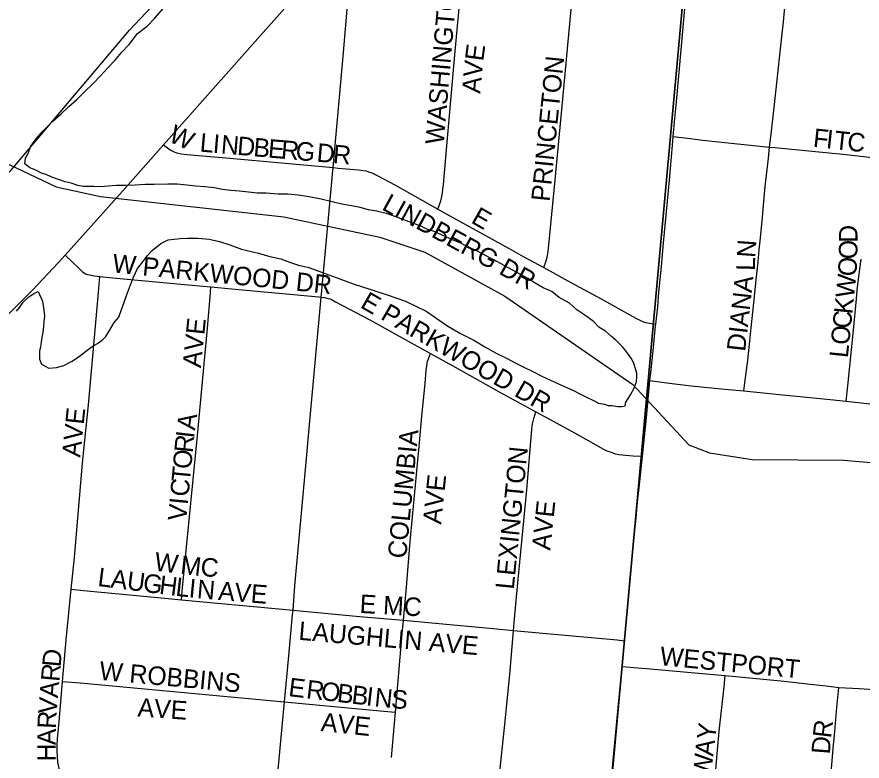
# Model space of a CAD drawing. Extents: x 1410790 to 1770854, y 448063 to 770588.
# Drawn here: x 1540018 to 1542300, y 661917 to 663926 of the extents above; entities that cross this region are included whole.
import ezdxf

# ---------------------------------------------------------------- set-up
doc = ezdxf.new("R2010")
doc.units = 0
for name, color, linetype in [('GM_X_City_Street', 7, 'Continuous'), ('GM_X_City_Street_Text', 7, 'Continuous'), ('GM_X_Corporation', 7, 'Continuous'), ('GM_X_Minor_River', 7, 'Continuous'), ('GM_X_Section', 7, 'Continuous')]:
    doc.layers.add(name, color=color, linetype=linetype)

msp = doc.modelspace()

# ---------------------------------------------------------------- linework, layer by layer
at = {"layer": 'GM_X_City_Street'}
for points in [[(1542050.4, 663574.3), (1542054.4, 663609.6), (1542062.2, 663681.2), (1542070.7, 663756.1), (1542080.4, 663847.3), (1542087.8, 663912.4), (1542103.4, 664078.8), (1542111.7, 664164.6), (1542116.8, 664205), (1542121.9, 664245), (1542127.1, 664274.4), (1542135.3, 664306.6), (1542141.7, 664325.8), (1542150.8, 664347.3), (1542163, 664371.2), (1542173.6, 664388.2), (1542184.6, 664402.3), (1542196.5, 664416.7), (1542216.6, 664438.7), (1542236.1, 664456.8), (1542248.7, 664467.2), (1542271, 664485.6)], [(1541154.3, 663406.8), (1541162.1, 663428.9), (1541165.2, 663441.2), (1541167, 663450.5), (1541168.1, 663459.5), (1541169.8, 663472.7), (1541177.2, 663556.6), (1541200.6, 663823.8), (1541224.8, 664085.4), (1541236.6, 664212.8), (1541240, 664249)], [(1541440.2, 663249.1), (1541447.3, 663267.1), (1541450, 663277.2), (1541451.5, 663286.3), (1541453.2, 663300.2), (1541471.3, 663485.8), (1541488.4, 663665.6), (1541515.7, 663955.4), (1541536.2, 664180.6), (1541539.9, 664220.6)], [(1541789.7, 663602.6), (1541794.3, 663651.1), (1541798.4, 663696.8), (1541812.3, 663847), (1541821.4, 663948.2), (1541837.1, 664114.7), (1541844.5, 664196.6)], [(1540871.7, 663518.8), (1540891.9, 663738.6), (1540899.7, 663830.1), (1540910.1, 663957.2), (1540910.5, 663984.3), (1540910.3, 663994), (1540908.9, 664002.6), (1540906.6, 664008.6), (1540902.1, 664017.9), (1540894.3, 664030.3), (1540888.3, 664038.1), (1540876.1, 664051.4), (1540865.1, 664061.7)], [(1540413.5, 663580.1), (1540561.1, 663746.5), (1540661.5, 663859.6), (1540762.7, 663974.7)], [(1541743, 663096.3), (1541748.2, 663143.4), (1541751.5, 663182.3), (1541758, 663250.8), (1541763.2, 663306), (1541779.5, 663485.3), (1541788.5, 663589.1), (1541789.7, 663602.6)], [(1541789.7, 663602.6), (1541836.2, 663597.2), (1541868.8, 663593.4), (1542050.4, 663574.3)], [(1540148, 663282.7), (1540234.9, 663378.5), (1540310.9, 663464.4), (1540413.5, 663580.1)], [(1540413.5, 663580.1), (1540427.8, 663570), (1540435.6, 663565.1), (1540442.7, 663561.7), (1540449, 663559.2), (1540454.1, 663557.8), (1540461.4, 663556.4), (1540477, 663554.1), (1540593.1, 663544.2), (1540871.7, 663518.8)], [(1541980.7, 662916.1), (1541983.5, 662938.2), (1541991.2, 662998.9), (1541996.9, 663050.7), (1542000.9, 663086.4), (1542008, 663154.2), (1542014.3, 663215.7), (1542019, 663264.6), (1542022.1, 663296.9), (1542025.3, 663329.2), (1542030.8, 663384.4), (1542034.8, 663428.5), (1542038.7, 663467.9), (1542047, 663544.5), (1542050.4, 663574.3)], [(1542050.4, 663574.3), (1542064.5, 663572.9), (1542257.1, 663553.9), (1542397.2, 663538.3), (1542462.4, 663531.8), (1542488.4, 663529.7), (1542560, 663522.6), (1542582.8, 663520), (1542693.6, 663508.3), (1542745.8, 663502.6), (1542906.8, 663485.7)], [(1540839.3, 663169.4), (1540840, 663177.5), (1540859.7, 663392.7), (1540871, 663511.2), (1540871.7, 663518.8)], [(1540871.7, 663518.8), (1540885.7, 663517.6), (1540940.4, 663513), (1540947.6, 663512.3), (1540953.9, 663511.4), (1540961.3, 663509.8), (1540967.6, 663507.9), (1540975.9, 663504.7), (1540990.7, 663497.8), (1541038.1, 663472.4), (1541154.3, 663406.8)], [(1541154.3, 663406.8), (1541186.6, 663388.6), (1541353.2, 663297.2), (1541384.7, 663279.4), (1541440.2, 663249.1)], [(1538791, 661800.4), (1538970.2, 661997.9), (1539038.6, 662073), (1539113.1, 662156.2), (1539234.3, 662289.5), (1539746.9, 662856.3), (1539804.3, 662919.5), (1539864.1, 662984.6), (1539925.7, 663053.1), (1539979, 663107.2), (1540060.2, 663188.1), (1540129.3, 663262), (1540148, 663282.7)], [(1540148, 663282.7), (1540167.8, 663263.6), (1540184.9, 663247.1), (1540194.8, 663237.9), (1540199.6, 663234.5), (1540203.4, 663232.6), (1540208.6, 663230.8), (1540213.8, 663229.8), (1540227.6, 663227.2), (1540241.6, 663225.4)], [(1542257, 662888.2), (1542261.2, 662929.7), (1542276.5, 663079.9), (1542284.7, 663164.8), (1542287, 663188.1), (1542290.2, 663218), (1542295.3, 663258.7), (1542297.1, 663271.6)], [(1541440.2, 663249.1), (1541513.6, 663208.9), (1541585.8, 663170.2), (1541688.8, 663112.7), (1541697.8, 663107.7), (1541705.3, 663104), (1541709.6, 663102.6), (1541715.5, 663101), (1541731, 663098.3), (1541743, 663096.3)], [(1540164.4, 662380.8), (1540172.9, 662466.3), (1540195.1, 662721.1), (1540210.9, 662878.7), (1540237.7, 663181.4), (1540241.6, 663225.4)], [(1540241.6, 663225.4), (1540276.8, 663221), (1540470.1, 663203.6), (1540541.7, 663197)], [(1540462, 662352.2), (1540464.4, 662375.9), (1540505.3, 662795.6), (1540532.3, 663085.8), (1540540.4, 663180.8), (1540541.7, 663197)], [(1540541.7, 663197), (1540617.2, 663190), (1540833.2, 663170), (1540839.3, 663169.4)], [(1540763.4, 662324.2), (1540768.7, 662389.9), (1540798.7, 662724.1), (1540809.5, 662844.8), (1540839.3, 663169.4)], [(1540839.3, 663169.4), (1540848.3, 663167.9), (1540858.3, 663165.9), (1540863.9, 663164.3), (1540869.4, 663161.9), (1540878.4, 663156.8), (1540970.5, 663107.7), (1541082.5, 663045.8), (1541134.3, 663017.2)], [(1541727.1, 662944.1), (1541728.3, 662957.5), (1541735.5, 663024.1), (1541742.5, 663091.9), (1541743, 663096.3)], [(1541061.5, 662296.9), (1541069.8, 662386.2), (1541080.1, 662510), (1541104.7, 662776), (1541111.6, 662847.8), (1541119.9, 662936), (1541123.2, 662972), (1541124.4, 662983.5), (1541125.4, 662990.2), (1541126.6, 662996.3), (1541128.9, 663002.7), (1541134.3, 663017.2)], [(1541134.3, 663017.2), (1541203.1, 662979.3), (1541320.3, 662913.5), (1541419.2, 662859.5)], [(1541706.6, 662739.7), (1541717.4, 662844.7), (1541727.1, 662944.1)], [(1541727.1, 662944.1), (1541773.1, 662938.2), (1541838.3, 662929.9), (1541929.8, 662921), (1541980.7, 662916.1)], [(1541980.7, 662916.1), (1542076.7, 662906.7), (1542213.7, 662893), (1542257, 662888.2)], [(1542257, 662888.2), (1542425.7, 662869.8), (1542564, 662855.8)], [(1541359.1, 662269.4), (1541360.9, 662290.6), (1541370.7, 662398.2), (1541394.4, 662649.4), (1541408.1, 662813.3), (1541410.3, 662827.2), (1541413.6, 662841.9), (1541419.2, 662859.5)], [(1541419.2, 662859.5), (1541455.5, 662839.7), (1541533, 662797.3), (1541602, 662759.1), (1541611.1, 662754.7), (1541622.1, 662750.4), (1541633.2, 662746.7), (1541643.2, 662744.7), (1541661.3, 662742.7), (1541681.4, 662741.3), (1541706.6, 662739.7)], [(1541658.7, 662241.9), (1541659.3, 662247.5), (1541673.1, 662404.2), (1541685.1, 662531), (1541689.5, 662573.2), (1541693.8, 662616.5), (1541697.9, 662654.6), (1541706.6, 662739.7)], [(1540141.2, 662132.1), (1540151, 662244.5), (1540164.4, 662380.8)], [(1540164.4, 662380.8), (1540198, 662377.5), (1540417.4, 662356.4), (1540462, 662352.2)], [(1540462, 662352.2), (1540763.4, 662324.2)], [(1540740.3, 662077.1), (1540751.9, 662200.7), (1540762.3, 662311.7), (1540763.4, 662324.2)], [(1540763.4, 662324.2), (1540782.9, 662322.4), (1540942.9, 662307.3), (1541061.5, 662296.9)], [(1541039.8, 662049), (1541057.2, 662250.4), (1541061.5, 662296.9)], [(1541061.5, 662296.9), (1541148.5, 662289.4), (1541304.2, 662274.4), (1541359.1, 662269.4)], [(1541319.4, 661862.8), (1541335.9, 662024.4), (1541349.6, 662160.3), (1541359.1, 662269.4)], [(1541359.1, 662269.4), (1541438.1, 662262.2), (1541638.2, 662243.9), (1541658.7, 662241.9)], [(1541652.1, 662172), (1541652.8, 662179), (1541658.7, 662241.9)], [(1541578.2, 661389.9), (1541589.9, 661506), (1541593.9, 661554.7), (1541601, 661632.5), (1541626.1, 661899.2), (1541638.7, 662032.3), (1541652.1, 662172)], [(1541652.1, 662172), (1541694.6, 662168.7), (1541717.5, 662166.9), (1541929.7, 662147.7), (1541930.3, 662147.6)], [(1541883.4, 661655), (1541888.2, 661714.8), (1541891.8, 661746.6), (1541897.5, 661801.9), (1541907.3, 661915.9), (1541914.5, 661997.4), (1541927.2, 662117.7), (1541930.3, 662147.6)], [(1541930.3, 662147.6), (1542089.6, 662132.3), (1542160.1, 662124.6), (1542203, 662119.9), (1542237.1, 662115.8)], [(1540168.4, 661795), (1540143.8, 661855.8), (1540138.6, 661869.2), (1540134.6, 661882.2), (1540131.7, 661896.9), (1540128.7, 661914), (1540127.2, 661928.8), (1540126.5, 661944.3), (1540126.8, 661960), (1540127.3, 661978.1), (1540131.7, 662022.7), (1540141.2, 662132.1)], [(1540141.2, 662132.1), (1540189, 662127.7), (1540740.3, 662077.1)], [(1542165.3, 661322), (1542168.2, 661367.1), (1542174.4, 661438.8), (1542179.1, 661481), (1542193, 661621.3), (1542212.1, 661830.2), (1542217.5, 661895.5), (1542222, 661951), (1542226.1, 661996.7), (1542232.2, 662061.9), (1542237.1, 662115.8)], [(1542237.1, 662115.8), (1542291.8, 662112.8), (1542331.7, 662109.9), (1542364, 662106.3), (1542396.4, 662100.6), (1542427.3, 662092.6), (1542461.2, 662080.2), (1542500.5, 662063.7), (1542529.4, 662048.3), (1542559.5, 662030.4), (1542621.2, 661993.6), (1542663.5, 661969.1)], [(1540716.6, 661826.9), (1540740.3, 662077.1)], [(1540740.3, 662077.1), (1540778.6, 662073.5), (1541008.2, 662052), (1541039.8, 662049)], [(1541029.3, 661926.7), (1541039.8, 662049)]]:
    msp.add_lwpolyline(points, dxfattribs=at)
at = {"layer": 'GM_X_Corporation'}
msp.add_lwpolyline([(1538624.8, 661999.4), (1539134.6, 662575.1), (1539629.8, 663119.1), (1540001.8, 663511), (1540321.6, 663889.9), (1540614, 664201.2), (1541008.6, 664622.8), (1541045.8, 665075.4), (1538710.1, 665348.9), (1538635.6, 665364.7), (1538959.4, 665838.6), (1539136.2, 666099.5), (1539195.6, 666191.7), (1539227.7, 666248.2), (1539277.9, 666356), (1538929.7, 666250.9), (1538945.1, 666303), (1538461.6, 666102.4)], dxfattribs=at)
at = {"layer": 'GM_X_Minor_River'}
for points in [[(1540388.8, 663472.9), (1540364.7, 663473.3), (1540336.7, 663471.7), (1540310.6, 663470.2), (1540286.5, 663470.5), (1540264.4, 663468.9), (1540244.4, 663467.2), (1540226.3, 663467.5), (1540210.3, 663467.8), (1540196.3, 663468), (1540182.3, 663470.2), (1540164.4, 663476.5), (1540148.4, 663480.8), (1540130.4, 663487.1), (1540112.5, 663493.4), (1540098.6, 663499.7), (1540084.6, 663503.9), (1540072.7, 663510.2), (1540062.7, 663514.3), (1540052.8, 663518.5), (1540038.9, 663528.8), (1540041.2, 663544.8), (1540047.3, 663554.8), (1540055.7, 663576.7), (1540070.1, 663596.5), (1540088.4, 663618.3), (1540114.9, 663644), (1540137.3, 663663.7), (1540157.6, 663683.5), (1540180, 663703.2), (1540202.4, 663724.9), (1540222.8, 663744.7), (1540243.2, 663766.4), (1540263.5, 663788.2), (1540281.9, 663807.9), (1540300.3, 663829.7), (1540320.7, 663851.5), (1540343.2, 663881.2), (1540369.6, 663900.9), (1540390, 663922.7), (1540412.4, 663948.4)], [(1538331.2, 663883), (1538605.8, 663893.4), (1538965.8, 663870.1), (1539133.4, 663836.6), (1539385.4, 663817.4), (1540123.5, 663466.6), (1540243.1, 663440.7), (1540738.7, 663386.5), (1540998, 663331), (1541119.3, 663290.4), (1541335.2, 663171.7), (1541681, 662933.8), (1541831.9, 662770.2), (1541887.5, 662749), (1542003.3, 662730.6), (1542249.7, 662729.6), (1542673.6, 662692.9)], [(1540700.4, 663279.1), (1540730.3, 663272.6), (1540754.3, 663264.1), (1540778.2, 663255.7), (1540806.1, 663249.2), (1540840, 663236.6), (1540879.9, 663221.9), (1540925.7, 663205.1), (1540973.6, 663190.3), (1541017.4, 663175.5), (1541067.3, 663158.7), (1541097.1, 663144.1), (1541122.9, 663131.6), (1541148.7, 663113.1), (1541178.4, 663092.6), (1541214.2, 663071.9), (1541252, 663053.2), (1541281.7, 663034.7), (1541311.5, 663018.1), (1541341.4, 663003.6), (1541365.2, 662991.2), (1541385.1, 662980.8), (1541411, 662968.3), (1541434.8, 662955.9), (1541458.7, 662945.5), (1541480.6, 662935), (1541504.5, 662924.6), (1541522.4, 662916.3), (1541534.3, 662910.1), (1541550.2, 662901.8), (1541576.1, 662889.3), (1541588, 662883.1), (1541604, 662880.8), (1541614, 662876.7), (1541624, 662876.5), (1541640, 662874.2), (1541650, 662874.1), (1541660, 662875.9), (1541662.2, 662885.9), (1541674.5, 662905.8), (1541684.9, 662923.7), (1541691.2, 662941.7), (1541691.4, 662953.7), (1541691.5, 662963.8), (1541687.7, 662975.9), (1541683.9, 662990), (1541678.1, 663002.1), (1541662.4, 663024.5), (1541652.6, 663034.7), (1541634.8, 663053), (1541623, 663063.3), (1541607.1, 663077.6), (1541589.3, 663087.9), (1541573.5, 663104.2), (1541551.7, 663120.6), (1541529.9, 663135), (1541510.1, 663153.4), (1541482.3, 663168), (1541462.5, 663184.3), (1541438.6, 663194.8), (1541416.8, 663207.2), (1541397, 663219.5), (1541375.1, 663231.9), (1541351.2, 663244.4), (1541325.4, 663258.9), (1541303.6, 663271.3), (1541279.7, 663283.7), (1541259.8, 663294.1), (1541236, 663304.5), (1541216.1, 663314.9), (1541196.2, 663323.2), (1541144.4, 663346.1), (1541124.5, 663352.5), (1541108.6, 663360.8), (1541062.7, 663377.6), (1541040.8, 663386), (1541018.9, 663394.4), (1540989, 663400.9), (1540967, 663405.2), (1540945, 663411.6), (1540921, 663416), (1540895.1, 663420.5), (1540869.1, 663426.9), (1540839.1, 663433.4), (1540807.2, 663440), (1540777.2, 663444.5), (1540749.2, 663446.9), (1540723.1, 663447.4), (1540691.1, 663449.9), (1540667, 663450.3), (1540643, 663452.7), (1540619, 663455.1), (1540595, 663457.5), (1540573, 663459.9), (1540551, 663464.2), (1540525, 663466.7), (1540501, 663469.1), (1540477, 663471.5), (1540450.9, 663473.9), (1540424.9, 663474.3), (1540388.8, 663472.9)], [(1540016.5, 663131.6), (1540024.7, 663141.5), (1540034.9, 663155.4), (1540049.2, 663169.2), (1540063.4, 663179), (1540075.5, 663184.8), (1540087.1, 663158.5), (1540090.7, 663134.4), (1540092.5, 663118.3), (1540090.2, 663102.3), (1540090, 663090.2), (1540087.8, 663074.2), (1540085.5, 663060.2), (1540083.3, 663048.2), (1540081.1, 663034.1), (1540078.9, 663024.1), (1540078.8, 663014.1), (1540078.6, 663002.1), (1540084.4, 662987.9), (1540104.3, 662977.5), (1540124.3, 662979.2), (1540144.5, 662984.9), (1540166.7, 662996.6), (1540187, 663010.3), (1540203.2, 663022.1), (1540221.4, 663035.9), (1540235.6, 663043.7), (1540247.8, 663053.5), (1540258, 663063.4), (1540268.2, 663079.3), (1540280.6, 663101.2), (1540292.9, 663115), (1540299.2, 663133), (1540316, 663180.9), (1540324.3, 663202.9), (1540332.7, 663222.8), (1540343.1, 663246.7), (1540357.4, 663264.6), (1540369.7, 663280.4), (1540384, 663296.3), (1540396.1, 663306.1), (1540406.3, 663314), (1540426.5, 663323.7), (1540442.6, 663325.4), (1540458.6, 663327.2), (1540478.7, 663328.9), (1540506.7, 663328.4), (1540536.8, 663325.9), (1540564.7, 663319.4), (1540592.6, 663310.9), (1540624.5, 663298.4), (1540670.4, 663287.6), (1540700.4, 663279.1)]]:
    msp.add_lwpolyline(points, dxfattribs=at)
at = {"layer": 'GM_X_Section'}
for points in [[(1536711.3, 666615.6), (1542010.8, 666097.7), (1541524.6, 660775.6), (1536173.2, 661300.3)], [(1547388.1, 665548.9), (1546839.8, 660237.6), (1541524.6, 660775.6), (1542010.8, 666097.7)]]:
    msp.add_lwpolyline(points, close=True, dxfattribs=at)

# ---------------------------------------------------------------- texts
at = {"layer": 'GM_X_City_Street_Text'}
for s, rotation, p in [('WASHINGTON', 85.1359, (1541170.1, 663579.9)), ('E', 82.5462, (1541276.9, 663804.7)), ('V', 84.5721, (1541272.8, 663761.4)), ('PRINCETON', 84.2156, (1541456.1, 663425.8)), ('A', 85.0094, (1541269, 663717.7)), ('W', 335.8002, (1540424.5, 663590.8)), ('F', 353.868, (1542166.1, 663575.2)), ('I', 353.824, (1542201.1, 663571.5)), ('L', 354.9664, (1540510.3, 663562.4)), ('I', 355.0827, (1540545.4, 663559.3)), ('N', 355.0539, (1540567.4, 663557.4)), ('D', 355.0656, (1540611.2, 663553.6)), ('B', 355.0397, (1540655, 663549.8)), ('T', 353.8859, (1542223, 663569.1)), ('C', 353.8435, (1542258, 663565.4)), ('E', 355.062, (1540694.5, 663546.4)), ('R', 355.0639, (1540729.6, 663543.4)), ('G', 355.0539, (1540769, 663540)), ('D', 355.0539, (1540826, 663535.1)), ('R', 355.0554, (1540869.8, 663531.3)), ('LINDBERG DR', 331.2396, (1541000.6, 663407)), ('E', 330.2686, (1541241.3, 663371.6)), ('D', 90.0096, (1542287.6, 663316)), ('N', 86.0078, (1542011.3, 663274.5)), ('O', 89.6154, (1542287.3, 663271.6)), ('W PARKWOOD DR', 354.289, (1540274, 663236.5)), ('L', 88.4969, (1542010.5, 663239.9)), ('O', 85.7761, (1542283.9, 663224.1)), ('W', 84.1221, (1542278, 663165.6)), ('DIANA', 83.6577, (1541984.1, 663021.1)), ('E PARKWOOD DR', 330.1333, (1540942.3, 663142.8)), ('K', 84.122, (1542273.4, 663121.8)), ('C', 84.1166, (1542269.4, 663082.5)), ('AVE', 84.0932, (1540514.5, 662977.3)), ('O', 84.122, (1542264.9, 663038.7)), ('L', 84.129, (1542261.3, 663003.7)), ('AVE', 84.0932, (1540188.9, 662735.3)), ('A', 82.0724, (1540498.7, 662808.2)), ('I', 83.2544, (1540496.1, 662786.7)), ('COLUMBIA', 84.596, (1541068.9, 662462.4)), ('R', 84.4175, (1540492.3, 662747.5)), ('O', 84.5938, (1540488.2, 662703.7)), ('LEXINGTON', 84.2894, (1541359.3, 662378.8)), ('T', 84.5856, (1540484.8, 662668.7)), ('AVE', 84.0969, (1541163.3, 662554.8)), ('C', 84.589, (1540481.1, 662629.3)), ('I', 84.5815, (1540479, 662607.4)), ('AVE', 84.0932, (1541458, 662484.4)), ('V', 84.5938, (1540474.9, 662563.6)), ('W', 352.9209, (1540387.1, 662431.3)), ('M', 353.3954, (1540457.4, 662422.6)), ('C', 356.5043, (1540512.8, 662416.3)), ('L', 352.7682, (1540234.2, 662389.8)), ('A', 352.7462, (1540269.2, 662385.4)), ('U', 352.7576, (1540312.8, 662379.8)), ('G', 352.7678, (1540356.5, 662374.2)), ('H', 352.9941, (1540400.3, 662368.7)), ('L', 353.7337, (1540444.7, 662363.2)), ('I', 354.4387, (1540480.4, 662359.3)), ('N', 354.8963, (1540502.7, 662357.1)), ('A', 355.3248, (1540560.1, 662352.1)), ('V', 355.3171, (1540603.9, 662348.5)), ('E', 355.3171, (1540647.8, 662344.9)), ('E MC', 356.7251, (1540942.4, 662316.9)), ('LAUGHLIN AVE', 355.1012, (1540777.1, 662244.4)), ('D', 85.0319, (1540135.7, 662169.4)), ('WESTPORT', 354.5227, (1541752.3, 662176.1)), ('W ROBBINS', 354.8056, (1540238.7, 662136.5)), ('R', 85.0266, (1540132.2, 662130)), ('E', 353.2359, (1540749.4, 662092.4)), ('R', 353.2334, (1540797.4, 662086.7)), ('A', 85.0331, (1540128.4, 662086.1)), ('O', 353.2488, (1540836.8, 662082.1)), ('B', 353.2575, (1540880.5, 662076.9)), ('B', 353.2334, (1540919.8, 662072.3)), ('I', 353.2423, (1540959.1, 662067.6)), ('N', 354.1235, (1540981.8, 662064.9)), ('V', 85.1637, (1540124.7, 662042.3)), ('S', 355.526, (1541026.9, 662060.3)), ('AVE', 356.0571, (1540342.6, 662037.5)), ('R', 87.3765, (1540122.9, 662003.3)), ('AVE', 354.0969, (1540837.2, 661998.1)), ('R', 83.3178, (1542216.2, 661977.4)), ('A', 89.9235, (1540122.9, 661959.9)), ('Y', 82.8777, (1541903, 661972)), ('D', 85.5032, (1542212.8, 661934.1)), ('H', 89.9344, (1540122.8, 661915.9)), ('A', 83.0973, (1541897.7, 661928.4)), ('W', 85.2196, (1541893, 661871.9))]:
    msp.add_text(s, height=50, rotation=rotation, dxfattribs=at).set_placement(p)

doc.saveas('drawing.dxf')
